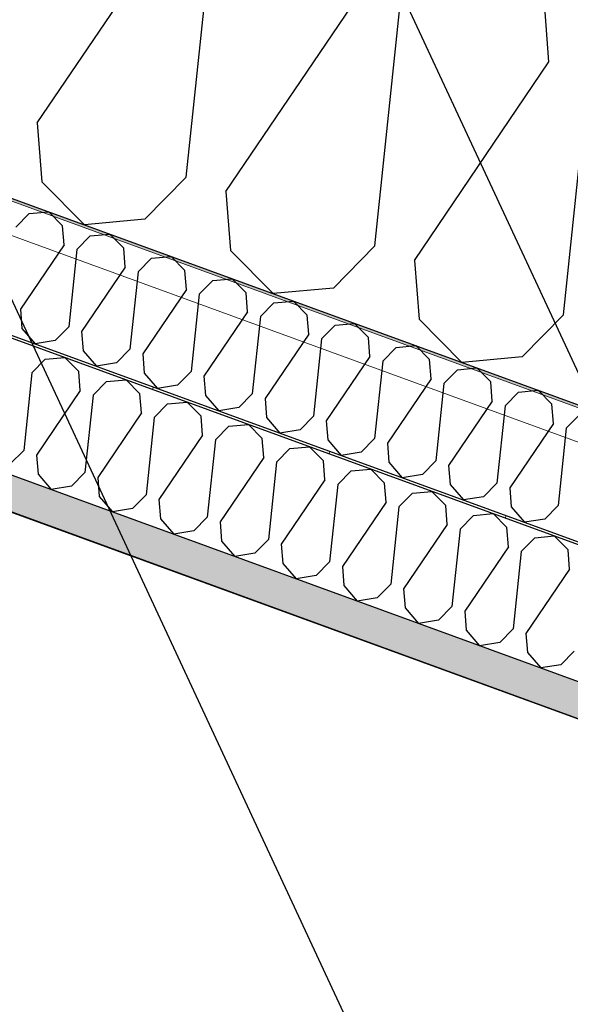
# Model space of a CAD drawing. Header units: millimetres. Extents: x 112481703 to 112588235, y 1264638581 to 1264713486.
# Tile 441 of 487: x 112583200 to 112583405, y 1264689087 to 1264689454. Entities that reach past the tile are written whole.
import ezdxf
from ezdxf.enums import TextEntityAlignment as Align

# ---------------------------------------------------------------- set-up
doc = ezdxf.new("R2010")
doc.units = ezdxf.units.MM
doc.header["$LTSCALE"] = 0.5
doc.header["$MEASUREMENT"] = 0
doc.linetypes.add('PLINE', pattern=[0])
doc.layers.add('236- Innvendig kledning og overflate', color=7, linetype='Continuous', lineweight=0)
doc.layers.add('262- Taktekking', color=7, linetype='Continuous', lineweight=0)
for name, color, linetype in [('862- M___Nettoareal', 7, 'Continuous'), ('862- M___Nettoareal (1-100)', 7, 'Continuous'), ('862- M___Nettoareal(Polylinje)', 7, 'Continuous'), ('LA_farge_dekke_asfalt2', 7, 'Continuous'), ('Yttervegger.A225', 7, 'Continuous'), ('Yttervegger.A225 (Skravur)', 7, 'Continuous')]:
    doc.layers.add(name, color=color, linetype=linetype)
doc.styles.add('GENERATED_STYLE_1', font='arial.ttf')
pattern_1 = [(249.956, (112557650, 1264717795), (-81.357, 29.68231), [0, -50]), (249.956, (112557682.11, 1264717756.67), (-81.357, 29.68231), [0, -50])]

# ---------------------------------------------------------------- blocks, each defined once
blk = doc.blocks.new('Personalrom_1_1', base_point=(112584215.36, 1264687380.05))
at = {"layer": '862- M___Nettoareal(Polylinje)', "linetype": 'PLINE', "flags": 128}
blk.add_lwpolyline([(112586295.89, 1264688139.79), (112579715.19, 1264690540.69), (112579078.41, 1264688795.32), (112578651.54, 1264687625.32), (112580142.19, 1264687081.47), (112580274.65, 1264687033.14), (112580295.56, 1264687090.45), (112582622.75, 1264686241.4), (112582601.84, 1264686184.09), (112585232.24, 1264685224.41)], close=True, dxfattribs=at)
blk = doc.blocks.new('*X415', base_point=(112557650, 1264717795))
at = {"layer": 'Yttervegger.A225 (Skravur)', "linetype": 'PLINE'}
for p, q in [((112583206.73, 1264689415.57), (112583256.87, 1264689489.69)), ((112583262.28, 1264689395.31), (112583271.65, 1264689484.3)), ((112583277.06, 1264689389.91), (112583327.21, 1264689464.03)), ((112583332.62, 1264689369.65), (112583341.98, 1264689458.64)), ((112583397.54, 1264689438.37), (112583395.84, 1264689460.34)), ((112583347.39, 1264689364.25), (112583397.54, 1264689438.37)), ((112583402.95, 1264689343.99), (112583412.32, 1264689432.98)), ((112583206.73, 1264689415.57), (112583208.43, 1264689393.61)), ((112583262.28, 1264689395.31), (112583246.84, 1264689379.6)), ((112583208.43, 1264689393.61), (112583224.32, 1264689377.52)), ((112583277.06, 1264689389.91), (112583278.76, 1264689367.95)), ((112583246.84, 1264689379.6), (112583224.32, 1264689377.52)), ((112583332.62, 1264689369.65), (112583317.17, 1264689353.94)), ((112583278.76, 1264689367.95), (112583294.65, 1264689351.86)), ((112583347.39, 1264689364.25), (112583349.09, 1264689342.29)), ((112583317.17, 1264689353.94), (112583294.65, 1264689351.86)), ((112583402.95, 1264689343.99), (112583387.51, 1264689328.28)), ((112583349.09, 1264689342.29), (112583364.98, 1264689326.2)), ((112583387.51, 1264689328.28), (112583364.98, 1264689326.2))]:
    blk.add_line(p, q, dxfattribs=at)
blk = doc.blocks.new('*X541', base_point=(112557650, 1264717795))
at = {"layer": 'Yttervegger.A225 (Skravur)', "linetype": 'PLINE'}
for p, q in [((112583204.72, 1264689322.25), (112583209.72, 1264689327.34)), ((112583209.72, 1264689327.34), (112583217.03, 1264689328.02)), ((112583222.18, 1264689322.8), (112583217.03, 1264689328.02)), ((112583204.72, 1264689322.25), (112583201.68, 1264689293.38)), ((112583222.73, 1264689315.67), (112583222.18, 1264689322.8)), ((112583227.53, 1264689313.93), (112583232.53, 1264689319.02)), ((112583232.53, 1264689319.02), (112583239.84, 1264689319.69)), ((112583244.99, 1264689314.47), (112583239.84, 1264689319.69)), ((112583222.73, 1264689315.67), (112583206.47, 1264689291.63)), ((112583227.53, 1264689313.93), (112583224.49, 1264689285.06)), ((112583245.54, 1264689307.35), (112583244.99, 1264689314.47)), ((112583250.34, 1264689305.6), (112583255.34, 1264689310.7)), ((112583255.34, 1264689310.7), (112583262.65, 1264689311.37)), ((112583267.8, 1264689306.15), (112583262.65, 1264689311.37)), ((112583245.54, 1264689307.35), (112583229.28, 1264689283.31)), ((112583250.34, 1264689305.6), (112583247.3, 1264689276.74)), ((112583268.35, 1264689299.03), (112583267.8, 1264689306.15)), ((112583278.16, 1264689302.37), (112583285.46, 1264689303.05)), ((112583290.61, 1264689297.83), (112583285.46, 1264689303.05)), ((112583268.35, 1264689299.03), (112583252.09, 1264689274.99)), ((112583273.15, 1264689297.28), (112583278.16, 1264689302.37)), ((112583273.15, 1264689297.28), (112583270.11, 1264689268.42)), ((112583291.17, 1264689290.71), (112583290.61, 1264689297.83)), ((112583201.68, 1264689293.38), (112583196.67, 1264689288.29)), ((112583295.96, 1264689288.96), (112583300.97, 1264689294.05)), ((112583300.97, 1264689294.05), (112583308.27, 1264689294.73)), ((112583313.42, 1264689289.51), (112583308.27, 1264689294.73)), ((112583206.47, 1264689291.63), (112583207.02, 1264689284.51)), ((112583291.17, 1264689290.71), (112583274.9, 1264689266.67)), ((112583295.96, 1264689288.96), (112583292.92, 1264689260.09)), ((112583313.98, 1264689282.38), (112583313.42, 1264689289.51)), ((112583207.02, 1264689284.51), (112583211.98, 1264689278.76)), ((112583224.49, 1264689285.06), (112583219.48, 1264689279.97)), ((112583318.77, 1264689280.64), (112583323.78, 1264689285.73)), ((112583323.78, 1264689285.73), (112583331.08, 1264689286.41)), ((112583336.24, 1264689281.19), (112583331.08, 1264689286.41)), ((112583229.28, 1264689283.31), (112583229.83, 1264689276.19)), ((112583313.98, 1264689282.38), (112583297.71, 1264689258.35)), ((112583336.79, 1264689274.06), (112583336.24, 1264689281.19)), ((112583219.48, 1264689279.97), (112583211.98, 1264689278.76)), ((112583318.77, 1264689280.64), (112583315.73, 1264689251.77)), ((112583341.58, 1264689272.31), (112583346.59, 1264689277.41)), ((112583346.59, 1264689277.41), (112583353.89, 1264689278.08)), ((112583359.05, 1264689272.86), (112583353.89, 1264689278.08)), ((112583229.83, 1264689276.19), (112583234.79, 1264689270.44)), ((112583247.3, 1264689276.74), (112583242.29, 1264689271.64)), ((112583252.09, 1264689274.99), (112583252.64, 1264689267.87)), ((112583336.79, 1264689274.06), (112583320.52, 1264689250.02)), ((112583242.29, 1264689271.64), (112583234.79, 1264689270.44)), ((112583341.58, 1264689272.31), (112583338.54, 1264689243.45)), ((112583359.6, 1264689265.74), (112583359.05, 1264689272.86)), ((112583369.4, 1264689269.09), (112583376.7, 1264689269.76)), ((112583381.86, 1264689264.54), (112583376.7, 1264689269.76)), ((112583252.64, 1264689267.87), (112583257.6, 1264689262.12)), ((112583270.11, 1264689268.42), (112583265.1, 1264689263.32)), ((112583274.9, 1264689266.67), (112583275.45, 1264689259.55)), ((112583364.39, 1264689263.99), (112583369.4, 1264689269.09)), ((112583265.1, 1264689263.32), (112583257.6, 1264689262.12)), ((112583359.6, 1264689265.74), (112583343.33, 1264689241.7)), ((112583364.39, 1264689263.99), (112583361.35, 1264689235.13)), ((112583382.41, 1264689257.42), (112583381.86, 1264689264.54)), ((112583275.45, 1264689259.55), (112583280.41, 1264689253.8)), ((112583292.92, 1264689260.09), (112583287.91, 1264689255)), ((112583387.2, 1264689255.67), (112583392.21, 1264689260.76)), ((112583392.21, 1264689260.76), (112583399.51, 1264689261.44)), ((112583404.67, 1264689256.22), (112583399.51, 1264689261.44)), ((112583287.91, 1264689255), (112583280.41, 1264689253.8)), ((112583297.71, 1264689258.35), (112583298.26, 1264689251.22)), ((112583382.41, 1264689257.42), (112583366.14, 1264689233.38)), ((112583387.2, 1264689255.67), (112583384.16, 1264689226.81)), ((112583405.22, 1264689249.1), (112583404.67, 1264689256.22)), ((112583315.73, 1264689251.77), (112583310.72, 1264689246.68)), ((112583298.26, 1264689251.22), (112583303.22, 1264689245.47)), ((112583320.52, 1264689250.02), (112583321.07, 1264689242.9)), ((112583405.22, 1264689249.1), (112583388.95, 1264689225.06)), ((112583310.72, 1264689246.68), (112583303.22, 1264689245.47)), ((112583321.07, 1264689242.9), (112583326.03, 1264689237.15)), ((112583338.54, 1264689243.45), (112583333.53, 1264689238.36)), ((112583343.33, 1264689241.7), (112583343.88, 1264689234.58)), ((112583333.53, 1264689238.36), (112583326.03, 1264689237.15)), ((112583343.88, 1264689234.58), (112583348.85, 1264689228.83)), ((112583361.35, 1264689235.13), (112583356.34, 1264689230.03)), ((112583366.14, 1264689233.38), (112583366.7, 1264689226.26)), ((112583356.34, 1264689230.03), (112583348.85, 1264689228.83)), ((112583366.7, 1264689226.26), (112583371.66, 1264689220.51)), ((112583384.16, 1264689226.81), (112583379.15, 1264689221.71)), ((112583388.95, 1264689225.06), (112583389.51, 1264689217.93)), ((112583379.15, 1264689221.71), (112583371.66, 1264689220.51)), ((112583406.97, 1264689218.48), (112583401.96, 1264689213.39)), ((112583389.51, 1264689217.93), (112583394.47, 1264689212.19)), ((112583401.96, 1264689213.39), (112583394.47, 1264689212.19))]:
    blk.add_line(p, q, dxfattribs=at)
blk = doc.blocks.new('*X544', base_point=(112557650, 1264717795))
at = {"layer": 'Yttervegger.A225 (Skravur)', "linetype": 'PLINE'}
for p, q in [((112583198.7, 1264689376.6), (112583203.71, 1264689381.7)), ((112583203.71, 1264689381.7), (112583211.01, 1264689382.37)), ((112583216.17, 1264689377.15), (112583211.01, 1264689382.37)), ((112583216.72, 1264689370.03), (112583216.17, 1264689377.15)), ((112583221.51, 1264689368.28), (112583226.52, 1264689373.37)), ((112583226.52, 1264689373.37), (112583233.82, 1264689374.05)), ((112583238.98, 1264689368.83), (112583233.82, 1264689374.05)), ((112583216.72, 1264689370.03), (112583200.45, 1264689345.99)), ((112583239.53, 1264689361.71), (112583238.98, 1264689368.83)), ((112583221.51, 1264689368.28), (112583218.47, 1264689339.42)), ((112583249.33, 1264689365.05), (112583256.63, 1264689365.73)), ((112583261.79, 1264689360.51), (112583256.63, 1264689365.73)), ((112583239.53, 1264689361.71), (112583223.26, 1264689337.67)), ((112583244.32, 1264689359.96), (112583249.33, 1264689365.05)), ((112583244.32, 1264689359.96), (112583241.28, 1264689331.09)), ((112583262.34, 1264689353.38), (112583261.79, 1264689360.51)), ((112583267.13, 1264689351.63), (112583272.14, 1264689356.73)), ((112583272.14, 1264689356.73), (112583279.44, 1264689357.4)), ((112583284.6, 1264689352.18), (112583279.44, 1264689357.4)), ((112583262.34, 1264689353.38), (112583246.07, 1264689329.34)), ((112583267.13, 1264689351.63), (112583264.09, 1264689322.77)), ((112583285.15, 1264689345.06), (112583284.6, 1264689352.18)), ((112583289.94, 1264689343.31), (112583294.95, 1264689348.41)), ((112583294.95, 1264689348.41), (112583302.25, 1264689349.08)), ((112583307.41, 1264689343.86), (112583302.25, 1264689349.08)), ((112583200.45, 1264689345.99), (112583201.01, 1264689338.87)), ((112583285.15, 1264689345.06), (112583268.89, 1264689321.02)), ((112583289.94, 1264689343.31), (112583286.9, 1264689314.45)), ((112583307.96, 1264689336.74), (112583307.41, 1264689343.86)), ((112583312.75, 1264689334.99), (112583317.76, 1264689340.08)), ((112583317.76, 1264689340.08), (112583325.07, 1264689340.76)), ((112583330.22, 1264689335.54), (112583325.07, 1264689340.76)), ((112583201.01, 1264689338.87), (112583205.97, 1264689333.12)), ((112583218.47, 1264689339.42), (112583213.46, 1264689334.32)), ((112583223.26, 1264689337.67), (112583223.82, 1264689330.54)), ((112583307.96, 1264689336.74), (112583291.7, 1264689312.7)), ((112583213.46, 1264689334.32), (112583205.97, 1264689333.12)), ((112583312.75, 1264689334.99), (112583309.71, 1264689306.13)), ((112583330.77, 1264689328.42), (112583330.22, 1264689335.54)), ((112583340.57, 1264689331.76), (112583347.88, 1264689332.44)), ((112583353.03, 1264689327.22), (112583347.88, 1264689332.44)), ((112583223.82, 1264689330.54), (112583228.78, 1264689324.8)), ((112583241.28, 1264689331.09), (112583236.27, 1264689326)), ((112583246.07, 1264689329.34), (112583246.63, 1264689322.22)), ((112583330.77, 1264689328.42), (112583314.51, 1264689304.38)), ((112583335.56, 1264689326.67), (112583340.57, 1264689331.76)), ((112583236.27, 1264689326), (112583228.78, 1264689324.8)), ((112583335.56, 1264689326.67), (112583332.52, 1264689297.8)), ((112583353.58, 1264689320.09), (112583353.03, 1264689327.22)), ((112583246.63, 1264689322.22), (112583251.59, 1264689316.47)), ((112583264.09, 1264689322.77), (112583259.08, 1264689317.68)), ((112583358.37, 1264689318.35), (112583363.38, 1264689323.44)), ((112583363.38, 1264689323.44), (112583370.69, 1264689324.12)), ((112583375.84, 1264689318.89), (112583370.69, 1264689324.12)), ((112583259.08, 1264689317.68), (112583251.59, 1264689316.47)), ((112583268.89, 1264689321.02), (112583269.44, 1264689313.9)), ((112583353.58, 1264689320.09), (112583337.32, 1264689296.06)), ((112583358.37, 1264689318.35), (112583355.34, 1264689289.48)), ((112583376.39, 1264689311.77), (112583375.84, 1264689318.89)), ((112583269.44, 1264689313.9), (112583274.4, 1264689308.15)), ((112583286.9, 1264689314.45), (112583281.9, 1264689309.35)), ((112583381.18, 1264689310.02), (112583386.19, 1264689315.12)), ((112583386.19, 1264689315.12), (112583393.5, 1264689315.79)), ((112583398.65, 1264689310.57), (112583393.5, 1264689315.79)), ((112583291.7, 1264689312.7), (112583292.25, 1264689305.58)), ((112583376.39, 1264689311.77), (112583360.13, 1264689287.73)), ((112583399.2, 1264689303.45), (112583398.65, 1264689310.57)), ((112583281.9, 1264689309.35), (112583274.4, 1264689308.15)), ((112583381.18, 1264689310.02), (112583378.15, 1264689281.16)), ((112583403.99, 1264689301.7), (112583409, 1264689306.8)), ((112583292.25, 1264689305.58), (112583297.21, 1264689299.83)), ((112583309.71, 1264689306.13), (112583304.71, 1264689301.03)), ((112583314.51, 1264689304.38), (112583315.06, 1264689297.26)), ((112583399.2, 1264689303.45), (112583382.94, 1264689279.41)), ((112583304.71, 1264689301.03), (112583297.21, 1264689299.83)), ((112583403.99, 1264689301.7), (112583400.96, 1264689272.84)), ((112583315.06, 1264689297.26), (112583320.02, 1264689291.51)), ((112583332.52, 1264689297.8), (112583327.52, 1264689292.71)), ((112583337.32, 1264689296.06), (112583337.87, 1264689288.93)), ((112583327.52, 1264689292.71), (112583320.02, 1264689291.51)), ((112583337.87, 1264689288.93), (112583342.83, 1264689283.18)), ((112583355.34, 1264689289.48), (112583350.33, 1264689284.39)), ((112583350.33, 1264689284.39), (112583342.83, 1264689283.18)), ((112583360.13, 1264689287.73), (112583360.68, 1264689280.61)), ((112583378.15, 1264689281.16), (112583373.14, 1264689276.07)), ((112583360.68, 1264689280.61), (112583365.64, 1264689274.86)), ((112583382.94, 1264689279.41), (112583383.49, 1264689272.29)), ((112583373.14, 1264689276.07), (112583365.64, 1264689274.86)), ((112583383.49, 1264689272.29), (112583388.45, 1264689266.54)), ((112583400.96, 1264689272.84), (112583395.95, 1264689267.74)), ((112583395.95, 1264689267.74), (112583388.45, 1264689266.54))]:
    blk.add_line(p, q, dxfattribs=at)
blk = doc.blocks.new('Label_59', base_point=(112584245.38, 1264690493.04))
at = {"layer": '862- M___Nettoareal (1-100)', "char_height": 200, "attachment_point": 1, "rotation": 249.956, "style": 'GENERATED_STYLE_1'}
for s, insert in [('\\A1;{\\pql;\\pt0,241000;\\fArial|b0|i0|c0|p0;\\W1.000000;10,1\\fArial|b0|i0|c0|p0;\\W1.000000;\\A1{\\H.66x;\\S^  ;}\\fArial|b0|i0|c0|p0;\\W1.000000; m\\fArial|b0|i0|c0|p0;\\W1.000000;\\A1{\\H.66x;\\S2^  ;}\\fArial|b0|i0|c0|p0;\\W1.000000;\\fArial|b0|i0|c0|p0;\\W1.000000;\\fArial|b0|i0|c0|p0;\\W1.000000;\\fArial|b0|i0|c0|p0;\\W1.000000;\\fArial|b0|i0|c0|p0;\\W1.000000;\\fArial|b0|i0|c0|p0;\\W1.000000;\\fArial|b0|i0|c0|p0;\\W1.000000;\\A1{\\H.66x;\\S^  ;}\\fArial|b0|i0|c0|p0;\\W1.000000;\\fArial|b0|i0|c0|p0;\\W1.000000;\\A1{\\H.66x;\\S^  ;}\\fArial|b0|i0|c0|p0;\\W1.000000;\\fArial|b0|i0|c0|p0;\\W1.000000;\\fArial|b0|i0|c0|p0;\\W1.000000;\\fArial|b0|i0|c0|p0;\\W1.000000;\\fArial|b0|i0|c0|p0;\\W1.000000;\\fArial|b0|i0|c0|p0;\\W1.000000;\\fArial|b0|i0|c0|p0;\\W1.000000;\\A1{\\H.66x;\\S^  ;}\\fArial|b0|i0|c0|p0;\\W1.000000;\\fArial|b0|i0|c0|p0;\\W1.000000;\\A1{\\H.66x;\\S^  ;}\\fArial|b0|i0|c0|p0;\\W1.000000;\\fArial|b0|i0|c0|p0;\\W1.000000;\\fArial|b0|i0|c0|p0;\\W1.000000;\\fArial|b0|i0|c0|p0;\\W1.000000;\\fArial|b0|i0|c0|p0;\\W1.000000;\\fArial|b0|i0|c0|p0;\\W1.000000;\\fArial|b0|i0|c0|p0;\\W1.000000;\\A1{\\H.66x;\\S^  ;}\\fArial|b0|i0|c0|p0;\\W1.000000;\\fArial|b0|i0|c0|p0;\\W1.000000;\\A1{\\H.66x;\\S^  ;}\\fArial|b0|i0|c0|p0;\\W1.000000;\\fArial|b0|i0|c0|p0;\\W1.000000;\\fArial|b0|i0|c0|p0;\\W1.000000;\\fArial|b0|i0|c0|p0;\\W1.000000;\\fArial|b0|i0|c0|p0;\\W1.000000;\\fArial|b0|i0|c0|p0;\\W1.000000;\\fArial|b0|i0|c0|p0;\\W1.000000;\\A1{\\H.66x;\\S^  ;}\\fArial|b0|i0|c0|p0;\\W1.000000;\\fArial|b0|i0|c0|p0;\\W1.000000;\\A1{\\H.66x;\\S^  ;}\\fArial|b0|i0|c0|p0;\\W1.000000;\\fArial|b0|i0|c0|p0;\\W1.000000;\\fArial|b0|i0|c0|p0;\\W1.000000;\\fArial|b0|i0|c0|p0;\\W1.000000;\\fArial|b0|i0|c0|p0;\\W1.000000;\\fArial|b0|i0|c0|p0;\\W1.000000;\\fArial|b0|i0|c0|p0;\\W1.000000;\\fArial|b0|i0|c0|p0;\\W1.000000;}', (112584299.44, 1264691241.42)), ('\\A1;{\\pql;\\pt0,241000;\\fArial|b0|i0|c0|p0;\\W1.000000;Teknisk rom\\fArial|b0|i0|c0|p0;\\W1.000000;\\A1{\\H.66x;\\S^  ;}\\fArial|b0|i0|c0|p0;\\W1.000000;\\fArial|b0|i0|c0|p0;\\W1.000000;\\A1{\\H.66x;\\S^  ;}\\fArial|b0|i0|c0|p0;\\W1.000000;\\fArial|b0|i0|c0|p0;\\W1.000000;\\fArial|b0|i0|c0|p0;\\W1.000000;\\fArial|b0|i0|c0|p0;\\W1.000000;\\fArial|b0|i0|c0|p0;\\W1.000000;\\fArial|b0|i0|c0|p0;\\W1.000000;\\fArial|b0|i0|c0|p0;\\W1.000000;\\A1{\\H.66x;\\S^  ;}\\fArial|b0|i0|c0|p0;\\W1.000000;\\fArial|b0|i0|c0|p0;\\W1.000000;\\A1{\\H.66x;\\S^  ;}\\fArial|b0|i0|c0|p0;\\W1.000000;\\fArial|b0|i0|c0|p0;\\W1.000000;\\fArial|b0|i0|c0|p0;\\W1.000000;\\fArial|b0|i0|c0|p0;\\W1.000000;\\fArial|b0|i0|c0|p0;\\W1.000000;\\fArial|b0|i0|c0|p0;\\W1.000000;\\fArial|b0|i0|c0|p0;\\W1.000000;\\A1{\\H.66x;\\S^  ;}\\fArial|b0|i0|c0|p0;\\W1.000000;\\fArial|b0|i0|c0|p0;\\W1.000000;\\A1{\\H.66x;\\S^  ;}\\fArial|b0|i0|c0|p0;\\W1.000000;\\fArial|b0|i0|c0|p0;\\W1.000000;\\fArial|b0|i0|c0|p0;\\W1.000000;\\fArial|b0|i0|c0|p0;\\W1.000000;\\fArial|b0|i0|c0|p0;\\W1.000000;\\fArial|b0|i0|c0|p0;\\W1.000000;\\fArial|b0|i0|c0|p0;\\W1.000000;\\A1{\\H.66x;\\S^  ;}\\fArial|b0|i0|c0|p0;\\W1.000000;\\fArial|b0|i0|c0|p0;\\W1.000000;\\A1{\\H.66x;\\S^  ;}\\fArial|b0|i0|c0|p0;\\W1.000000;\\fArial|b0|i0|c0|p0;\\W1.000000;\\fArial|b0|i0|c0|p0;\\W1.000000;\\fArial|b0|i0|c0|p0;\\W1.000000;\\fArial|b0|i0|c0|p0;\\W1.000000;\\fArial|b0|i0|c0|p0;\\W1.000000;\\fArial|b0|i0|c0|p0;\\W1.000000;\\A1{\\H.66x;\\S^  ;}\\fArial|b0|i0|c0|p0;\\W1.000000;\\fArial|b0|i0|c0|p0;\\W1.000000;\\A1{\\H.66x;\\S^  ;}\\fArial|b0|i0|c0|p0;\\W1.000000;\\fArial|b0|i0|c0|p0;\\W1.000000;\\fArial|b0|i0|c0|p0;\\W1.000000;\\fArial|b0|i0|c0|p0;\\W1.000000;\\fArial|b0|i0|c0|p0;\\W1.000000;\\fArial|b0|i0|c0|p0;\\W1.000000;\\fArial|b0|i0|c0|p0;\\W1.000000;\\fArial|b0|i0|c0|p0;\\W1.000000;}', (112584597.38, 1264691132.72)), ('\\A1;{\\pql;\\pt0,241000;\\fArial|b0|i0|c0|p0;\\W1.000000;20\\fArial|b0|i0|c0|p0;\\W1.000000;\\A1{\\H.66x;\\S^  ;}\\fArial|b0|i0|c0|p0;\\W1.000000;\\fArial|b0|i0|c0|p0;\\W1.000000;\\A1{\\H.66x;\\S^  ;}\\fArial|b0|i0|c0|p0;\\W1.000000;\\fArial|b0|i0|c0|p0;\\W1.000000;\\fArial|b0|i0|c0|p0;\\W1.000000;\\fArial|b0|i0|c0|p0;\\W1.000000;\\fArial|b0|i0|c0|p0;\\W1.000000;\\fArial|b0|i0|c0|p0;\\W1.000000;\\fArial|b0|i0|c0|p0;\\W1.000000;\\A1{\\H.66x;\\S^  ;}\\fArial|b0|i0|c0|p0;\\W1.000000;\\fArial|b0|i0|c0|p0;\\W1.000000;\\A1{\\H.66x;\\S^  ;}\\fArial|b0|i0|c0|p0;\\W1.000000;\\fArial|b0|i0|c0|p0;\\W1.000000;\\fArial|b0|i0|c0|p0;\\W1.000000;\\fArial|b0|i0|c0|p0;\\W1.000000;\\fArial|b0|i0|c0|p0;\\W1.000000;\\fArial|b0|i0|c0|p0;\\W1.000000;\\fArial|b0|i0|c0|p0;\\W1.000000;\\A1{\\H.66x;\\S^  ;}\\fArial|b0|i0|c0|p0;\\W1.000000;\\fArial|b0|i0|c0|p0;\\W1.000000;\\A1{\\H.66x;\\S^  ;}\\fArial|b0|i0|c0|p0;\\W1.000000;\\fArial|b0|i0|c0|p0;\\W1.000000;\\fArial|b0|i0|c0|p0;\\W1.000000;\\fArial|b0|i0|c0|p0;\\W1.000000;\\fArial|b0|i0|c0|p0;\\W1.000000;\\fArial|b0|i0|c0|p0;\\W1.000000;\\fArial|b0|i0|c0|p0;\\W1.000000;\\A1{\\H.66x;\\S^  ;}\\fArial|b0|i0|c0|p0;\\W1.000000;\\fArial|b0|i0|c0|p0;\\W1.000000;\\A1{\\H.66x;\\S^  ;}\\fArial|b0|i0|c0|p0;\\W1.000000;\\fArial|b0|i0|c0|p0;\\W1.000000;\\fArial|b0|i0|c0|p0;\\W1.000000;\\fArial|b0|i0|c0|p0;\\W1.000000;\\fArial|b0|i0|c0|p0;\\W1.000000;\\fArial|b0|i0|c0|p0;\\W1.000000;\\fArial|b0|i0|c0|p0;\\W1.000000;\\A1{\\H.66x;\\S^  ;}\\fArial|b0|i0|c0|p0;\\W1.000000;\\fArial|b0|i0|c0|p0;\\W1.000000;\\A1{\\H.66x;\\S^  ;}\\fArial|b0|i0|c0|p0;\\W1.000000;\\fArial|b0|i0|c0|p0;\\W1.000000;\\fArial|b0|i0|c0|p0;\\W1.000000;\\fArial|b0|i0|c0|p0;\\W1.000000;\\fArial|b0|i0|c0|p0;\\W1.000000;\\fArial|b0|i0|c0|p0;\\W1.000000;\\fArial|b0|i0|c0|p0;\\W1.000000;\\fArial|b0|i0|c0|p0;\\W1.000000;}', (112584899.49, 1264691043.79))]:
    blk.add_mtext(s, dxfattribs=dict(at, insert=insert))
at = {"layer": '862- M___Nettoareal (1-100)', "style": 'GENERATED_STYLE_1'}
for tag, p in [('DUMMY_108', (112584351.93, 1264691243.56)), ('DUMMY_107', (112584647.18, 1264691135.84)), ('DUMMY_106', (112584942.44, 1264691028.12))]:
    blk.add_attdef(tag, text='', height=200, rotation=249.956, dxfattribs=at).set_placement(p, align=Align.TOP_LEFT)
blk = doc.blocks.new('Label_60', base_point=(112583384.99, 1264688134.75))
at = {"layer": '862- M___Nettoareal (1-100)', "char_height": 200, "attachment_point": 1, "rotation": 249.956, "style": 'GENERATED_STYLE_1'}
for s, insert in [('\\A1;{\\pql;\\pt0,241000;\\fArial|b0|i0|c0|p0;\\W1.000000;1\\fArial|b0|i0|c0|p0;\\W1.000000;\\A1{\\H.66x;\\S^  ;}\\fArial|b0|i0|c0|p0;\\W1.000000;\\fArial|b0|i0|c0|p0;\\W1.000000;\\A1{\\H.66x;\\S^  ;}\\fArial|b0|i0|c0|p0;\\W1.000000;\\fArial|b0|i0|c0|p0;\\W1.000000;\\fArial|b0|i0|c0|p0;\\W1.000000;\\fArial|b0|i0|c0|p0;\\W1.000000;\\fArial|b0|i0|c0|p0;\\W1.000000;\\fArial|b0|i0|c0|p0;\\W1.000000;\\fArial|b0|i0|c0|p0;\\W1.000000;\\A1{\\H.66x;\\S^  ;}\\fArial|b0|i0|c0|p0;\\W1.000000;\\fArial|b0|i0|c0|p0;\\W1.000000;\\A1{\\H.66x;\\S^  ;}\\fArial|b0|i0|c0|p0;\\W1.000000;\\fArial|b0|i0|c0|p0;\\W1.000000;\\fArial|b0|i0|c0|p0;\\W1.000000;\\fArial|b0|i0|c0|p0;\\W1.000000;\\fArial|b0|i0|c0|p0;\\W1.000000;\\fArial|b0|i0|c0|p0;\\W1.000000;\\fArial|b0|i0|c0|p0;\\W1.000000;\\A1{\\H.66x;\\S^  ;}\\fArial|b0|i0|c0|p0;\\W1.000000;\\fArial|b0|i0|c0|p0;\\W1.000000;\\A1{\\H.66x;\\S^  ;}\\fArial|b0|i0|c0|p0;\\W1.000000;\\fArial|b0|i0|c0|p0;\\W1.000000;\\fArial|b0|i0|c0|p0;\\W1.000000;\\fArial|b0|i0|c0|p0;\\W1.000000;\\fArial|b0|i0|c0|p0;\\W1.000000;\\fArial|b0|i0|c0|p0;\\W1.000000;\\fArial|b0|i0|c0|p0;\\W1.000000;\\A1{\\H.66x;\\S^  ;}\\fArial|b0|i0|c0|p0;\\W1.000000;\\fArial|b0|i0|c0|p0;\\W1.000000;\\A1{\\H.66x;\\S^  ;}\\fArial|b0|i0|c0|p0;\\W1.000000;\\fArial|b0|i0|c0|p0;\\W1.000000;\\fArial|b0|i0|c0|p0;\\W1.000000;\\fArial|b0|i0|c0|p0;\\W1.000000;\\fArial|b0|i0|c0|p0;\\W1.000000;\\fArial|b0|i0|c0|p0;\\W1.000000;\\fArial|b0|i0|c0|p0;\\W1.000000;\\A1{\\H.66x;\\S^  ;}\\fArial|b0|i0|c0|p0;\\W1.000000;\\fArial|b0|i0|c0|p0;\\W1.000000;\\A1{\\H.66x;\\S^  ;}\\fArial|b0|i0|c0|p0;\\W1.000000;\\fArial|b0|i0|c0|p0;\\W1.000000;\\fArial|b0|i0|c0|p0;\\W1.000000;\\fArial|b0|i0|c0|p0;\\W1.000000;\\fArial|b0|i0|c0|p0;\\W1.000000;\\fArial|b0|i0|c0|p0;\\W1.000000;\\fArial|b0|i0|c0|p0;\\W1.000000;\\fArial|b0|i0|c0|p0;\\W1.000000;}', (112584054.82, 1264688728.6)), ('\\A1;{\\pql;\\pt0,241000;\\fArial|b0|i0|c0|p0;\\W1.000000;Personalrom\\fArial|b0|i0|c0|p0;\\W1.000000;\\A1{\\H.66x;\\S^  ;}\\fArial|b0|i0|c0|p0;\\W1.000000;\\fArial|b0|i0|c0|p0;\\W1.000000;\\A1{\\H.66x;\\S^  ;}\\fArial|b0|i0|c0|p0;\\W1.000000;\\fArial|b0|i0|c0|p0;\\W1.000000;\\fArial|b0|i0|c0|p0;\\W1.000000;\\fArial|b0|i0|c0|p0;\\W1.000000;\\fArial|b0|i0|c0|p0;\\W1.000000;\\fArial|b0|i0|c0|p0;\\W1.000000;\\fArial|b0|i0|c0|p0;\\W1.000000;\\A1{\\H.66x;\\S^  ;}\\fArial|b0|i0|c0|p0;\\W1.000000;\\fArial|b0|i0|c0|p0;\\W1.000000;\\A1{\\H.66x;\\S^  ;}\\fArial|b0|i0|c0|p0;\\W1.000000;\\fArial|b0|i0|c0|p0;\\W1.000000;\\fArial|b0|i0|c0|p0;\\W1.000000;\\fArial|b0|i0|c0|p0;\\W1.000000;\\fArial|b0|i0|c0|p0;\\W1.000000;\\fArial|b0|i0|c0|p0;\\W1.000000;\\fArial|b0|i0|c0|p0;\\W1.000000;\\A1{\\H.66x;\\S^  ;}\\fArial|b0|i0|c0|p0;\\W1.000000;\\fArial|b0|i0|c0|p0;\\W1.000000;\\A1{\\H.66x;\\S^  ;}\\fArial|b0|i0|c0|p0;\\W1.000000;\\fArial|b0|i0|c0|p0;\\W1.000000;\\fArial|b0|i0|c0|p0;\\W1.000000;\\fArial|b0|i0|c0|p0;\\W1.000000;\\fArial|b0|i0|c0|p0;\\W1.000000;\\fArial|b0|i0|c0|p0;\\W1.000000;\\fArial|b0|i0|c0|p0;\\W1.000000;\\A1{\\H.66x;\\S^  ;}\\fArial|b0|i0|c0|p0;\\W1.000000;\\fArial|b0|i0|c0|p0;\\W1.000000;\\A1{\\H.66x;\\S^  ;}\\fArial|b0|i0|c0|p0;\\W1.000000;\\fArial|b0|i0|c0|p0;\\W1.000000;\\fArial|b0|i0|c0|p0;\\W1.000000;\\fArial|b0|i0|c0|p0;\\W1.000000;\\fArial|b0|i0|c0|p0;\\W1.000000;\\fArial|b0|i0|c0|p0;\\W1.000000;\\fArial|b0|i0|c0|p0;\\W1.000000;\\A1{\\H.66x;\\S^  ;}\\fArial|b0|i0|c0|p0;\\W1.000000;\\fArial|b0|i0|c0|p0;\\W1.000000;\\A1{\\H.66x;\\S^  ;}\\fArial|b0|i0|c0|p0;\\W1.000000;\\fArial|b0|i0|c0|p0;\\W1.000000;\\fArial|b0|i0|c0|p0;\\W1.000000;\\fArial|b0|i0|c0|p0;\\W1.000000;\\fArial|b0|i0|c0|p0;\\W1.000000;\\fArial|b0|i0|c0|p0;\\W1.000000;\\fArial|b0|i0|c0|p0;\\W1.000000;\\fArial|b0|i0|c0|p0;\\W1.000000;}', (112583752.71, 1264688817.53))]:
    blk.add_mtext(s, dxfattribs=dict(at, insert=insert))
at = {"layer": '862- M___Nettoareal (1-100)', "style": 'GENERATED_STYLE_1'}
for tag, p in [('DUMMY_108', (112583507.25, 1264688928.37)), ('DUMMY_107', (112583802.51, 1264688820.65)), ('DUMMY_106', (112584097.76, 1264688712.93))]:
    blk.add_attdef(tag, text='', height=200, rotation=249.956, dxfattribs=at).set_placement(p, align=Align.TOP_LEFT)

msp = doc.modelspace()

# ---------------------------------------------------------------- hatches: boundary and pattern name
at = {"layer": '262- Taktekking', "linetype": 'Continuous'}
h = msp.add_hatch(dxfattribs=at)
h.set_pattern_fill('Membran', color=256, style=0, pattern_type=2)
h.set_pattern_definition([(249.956, (112557650, 1264717795), (-65.76007, 23.99193), [])])
h.paths.add_polyline_path([(112586374.45, 1264688177.13), (112581932.18, 1264689797.85), (112581931.84, 1264689796.91), (112586374.1, 1264688176.19)])
at = {"layer": 'LA_farge_dekke_asfalt2', "linetype": 'Continuous'}
h = msp.add_hatch(dxfattribs=at)
h.set_pattern_fill('Murverk', color=256, style=0, pattern_type=2)
h.set_pattern_definition([(294.956, (112557650, 1264717795), (163.1938, 75.94596), [])])
h.paths.add_polyline_path([(112562670.28, 1264672618.44), (112565507.41, 1264680394.81), (112573384.41, 1264677520.97), (112579262.36, 1264693631.99), (112587341.37, 1264690684.44), (112579714.93, 1264669780.94), (112576475.27, 1264670962.9), (112575386.63, 1264667979.01)])
at = {"layer": 'Yttervegger.A225 (Skravur)', "linetype": 'Continuous'}
h = msp.add_hatch(dxfattribs=at)
h.set_pattern_fill('Prikker_tett', color=256, style=0, pattern_type=2)
h.set_pattern_definition(pattern_1)
h.paths.add_polyline_path([(112586424.38, 1264688208.94), (112582094.75, 1264689788.57), (112582090.63, 1264689777.29), (112586420.26, 1264688197.67)])
msp.add_hatch(color=256, dxfattribs=at).paths.add_polyline_path([(112586435.99, 1264688205.77), (112582095.09, 1264689789.51), (112582094.75, 1264689788.57), (112586435.65, 1264688204.83)])
h = msp.add_hatch(dxfattribs=at)
h.set_pattern_fill('Prikker_tett', color=256, style=0, pattern_type=2)
h.set_pattern_definition(pattern_1)
h.paths.add_polyline_path([(112581915.39, 1264689751.81), (112581910.93, 1264689739.6), (112586295.89, 1264688139.79), (112586300.35, 1264688152)])

# ---------------------------------------------------------------- linework, layer by layer
at = {"layer": '236- Innvendig kledning og overflate', "linetype": 'PLINE'}
msp.add_line((112582094.75, 1264689788.57), (112586424.38, 1264688208.94), dxfattribs=at)
at = {"layer": '236- Innvendig kledning og overflate', "linetype": 'PLINE', "flags": 128}
for points in [[(112586391.84, 1264688221.88), (112581948.63, 1264689842.94)], [(112582090.63, 1264689777.29), (112586420.26, 1264688197.67)]]:
    msp.add_lwpolyline(points, dxfattribs=at)
at = {"layer": 'Yttervegger.A225', "linetype": 'PLINE'}
for p, q in [((112581931.84, 1264689796.91), (112586329.01, 1264688192.64)), ((112581932.18, 1264689797.85), (112586374.45, 1264688177.13)), ((112582095.09, 1264689789.51), (112586435.99, 1264688205.77)), ((112581915.39, 1264689751.81), (112586300.35, 1264688152))]:
    msp.add_line(p, q, dxfattribs=at)
at = {"layer": 'Yttervegger.A225', "linetype": 'PLINE', "flags": 128}
msp.add_lwpolyline([(112581910.93, 1264689739.6), (112586295.89, 1264688139.79)], dxfattribs=at)

# ---------------------------------------------------------------- block references
at = {"layer": '862- M___Nettoareal', "linetype": 'Continuous'}
msp.add_blockref('Personalrom_1_1', (112584215.36, 1264687380.05), dxfattribs=at)
at = {"layer": '862- M___Nettoareal (1-100)', "linetype": 'PLINE'}
for name, p in [('Label_59', (112584245.38, 1264690493.04)), ('Label_60', (112583384.99, 1264688134.75))]:
    msp.add_blockref(name, p, dxfattribs=at)
at = {"layer": 'Yttervegger.A225'}
for name in ['*X415', '*X544', '*X541']:
    msp.add_blockref(name, (112557650, 1264717795), dxfattribs=at)

doc.saveas('drawing.dxf')
